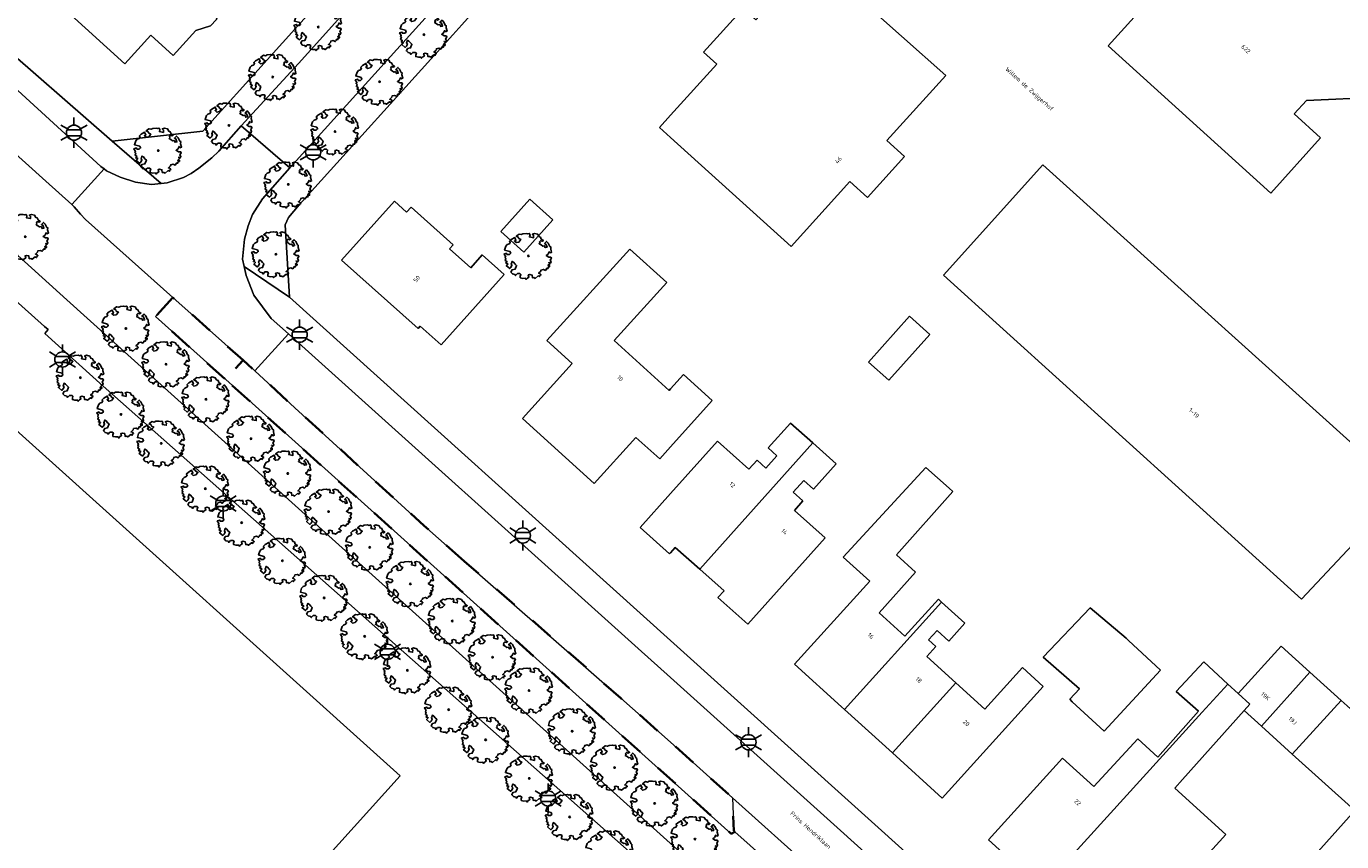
# Model space of a CAD drawing. Extents: x 105780 to 185197, y 477999 to 525027.
# Tile 397 of 562: x 107946 to 108056, y 479484 to 479552. Entities that reach past the tile are written whole.
import ezdxf
from ezdxf.enums import TextEntityAlignment as Align

# ---------------------------------------------------------------- set-up
doc = ezdxf.new("R2010")
doc.units = 0
doc.linetypes.add('XX-HIDDEN', pattern=[4, 2, -2])
for name, color, linetype, lineweight in [('B-GV-GR-BOOM-S', 252, 'Continuous', 25), ('B-GV-GR-MATERIAALGRENS-G', 252, 'XX-HIDDEN', 35), ('B-RO-IE-MEUBILAIR_WEGMEUBILAIR-S', 252, 'Continuous', 25), ('B-XX-KG-KADASTRAAL_BEBOUWING-G', 252, 'Continuous', 20), ('B1-WE-OG-BEBOUWING-T18', 7, 'Continuous', 18), ('B1-WE-OG-TERREIN_ERF-GV', 252, 'Continuous', 18), ('B1-WE-OG-TOPOGRAFIE-T18', 10, 'Continuous', 18), ('B1-WE-VH-VERHARDING_BETONSTRAATSTEEN-GV', 252, 'Continuous', 18), ('B1-WE-VH-VERHARDING_OPEN-GV', 252, 'Continuous', 18), ('B1-WE-VH-VERHARDING_STRAATBAKSTEEN-GV', 252, 'Continuous', 18), ('B1-WE-VH-VERHARDING_TEGEL-GV', 252, 'Continuous', 18)]:
    doc.layers.add(name, color=color, linetype=linetype, lineweight=lineweight)
doc.styles.add('NLCS-ISO', font='NLCS-ISO.ttf')
doc.styles.add('NLCS-ISO-M200-T18', font='NLCS-ISO.ttf', dxfattribs={"height": 0.36})

# ---------------------------------------------------------------- blocks, each defined once
blk = doc.blocks.new('B-SIE-WEG_LICHTMAST-SO')
at = {"ltscale": 0.1}
for p, q in [((0, 1.27), (0, 2.53)), ((-1.1, 0.63), (-2.19, 1.27)), ((1.1, 0.63), (2.19, 1.27)), ((-1.1, -0.63), (-2.19, -1.27)), ((0, -1.27), (0, -2.53)), ((1.1, -0.63), (2.19, -1.27))]:
    blk.add_line(p, q, dxfattribs=at)
at = {"flags": 128}
for points in [[(-1.16, 0.5), (1.16, 0.5)], [(-1.16, -0.5), (1.16, -0.5)]]:
    blk.add_lwpolyline(points, dxfattribs=at)
at = {"ltscale": 0.1}
blk.add_circle((0, 0), 1.27, dxfattribs=at)
at = {"style": 'NLCS-ISO'}
blk.add_attdef('TYPE', text='', height=1.8, dxfattribs=at).set_placement((0, 2.53), align=Align.BOTTOM_CENTER)
blk = doc.blocks.new('B-SGR-BOOM_06')
at = {"linetype": 'Continuous', "flags": 128}
blk.add_lwpolyline([(1.08, 1.41), (1.01, 1.58), (0.88, 1.63), (0.78, 1.81), (0.51, 1.88), (0.34, 1.81), (0.44, 1.71), (0.43, 1.52), (0.09, 1.59), (0.14, 1.73), (0.07, 1.88), (-0.06, 1.84), (-0.19, 1.88), (-0.46, 1.86), (-0.6, 1.79), (-0.78, 1.83), (-1.02, 1.64), (-0.85, 1.56), (-0.8, 1.46), (-0.63, 1.37), (-0.8, 1.16), (-1.02, 1.11), (-1.17, 1.24), (-1.05, 1.29), (-1.15, 1.54), (-1.45, 1.37), (-1.6, 1.21), (-1.52, 1.14), (-1.6, 1.01), (-1.77, 0.94), (-1.89, 0.82), (-2, 0.49), (-1.55, 0.37), (-1.48, 0.22), (-1.6, 0.12), (-1.8, 0.12), (-1.84, 0.22), (-2.04, 0.15), (-1.9, -0.07), (-1.97, -0.15), (-1.89, -0.22), (-1.95, -0.4), (-1.81, -0.47), (-1.89, -0.62), (-1.77, -0.64), (-1.72, -0.68), (-1.85, -0.84), (-1.57, -1.07), (-1.47, -0.97), (-1.38, -0.79), (-1.45, -0.7), (-1.37, -0.47), (-1.25, -0.54), (-1.12, -0.7), (-1, -0.8), (-1.12, -1.12), (-1.37, -1.17), (-1.47, -1.36), (-1.33, -1.51), (-1.13, -1.56), (-1.11, -1.61), (-1.08, -1.66), (-0.93, -1.49), (-0.73, -1.49), (-0.63, -1.56), (-0.68, -1.71), (-0.68, -1.84), (-0.46, -1.89), (-0.24, -1.88), (-0.19, -1.98), (-0.09, -1.86), (0.04, -1.79), (-0.02, -1.6), (0.11, -1.56), (0.31, -1.61), (0.34, -1.84), (0.46, -1.83), (0.58, -1.89), (0.83, -1.69), (0.95, -1.74), (0.93, -1.66), (1.06, -1.59), (0.96, -1.49), (0.85, -1.46), (1.03, -1.29), (1.05, -1.19), (1.26, -1.14), (1.42, -1.22), (1.51, -1.12), (1.51, -1.05), (1.65, -1.05), (1.65, -0.95), (1.78, -0.91), (1.78, -0.82), (1.63, -0.82), (1.82, -0.64), (1.7, -0.57), (1.85, -0.62), (1.9, -0.5), (1.82, -0.37), (1.93, -0.18), (1.87, -0.1), (1.7, -0.1), (1.5, 0.03), (1.63, 0.12), (1.75, 0.34), (1.82, 0.24), (1.95, 0.29), (1.87, 0.57), (1.88, 0.75), (1.8, 0.79), (1.67, 1.06), (1.53, 1.21), (1.35, 1.04), (1.47, 0.97), (1.57, 0.72), (1.41, 0.69), (1.33, 0.85), (1.2, 0.82), (1.06, 0.92), (0.9, 1.01), (0.98, 1.07), (0.93, 1.17), (1.01, 1.27), (1.15, 1.22), (1.26, 1.29)], close=True, dxfattribs=at)
blk.add_circle((0, 0), 0.06)
at = {"style": 'NLCS-ISO'}
blk.add_attdef('SOORT', text='', height=0.3, dxfattribs=at).set_placement((0, -0.36), align=Align.TOP_CENTER)

msp = doc.modelspace()

# ---------------------------------------------------------------- linework, layer by layer
at = {"layer": 'B-GV-GR-MATERIAALGRENS-G', "flags": 128}
for points in [[(107958.222, 479529.459), (107956.777, 479527.848), (107962.664, 479522.561), (107964.122, 479524.184)], [(107982.69, 479507.337), (107979.311, 479510.289), (107968.474, 479520.2), (107965.102, 479523.287), (107964.122, 479524.184), (107962.664, 479522.561), (108005.104, 479484.445), (108005.409, 479484.6), (108005.307, 479484.69), (108005.215, 479487.458), (108000, 479492.142), (107995.828, 479495.821), (107991.087, 479500)]]:
    msp.add_lwpolyline(points, close=True, dxfattribs=at)
at = {"layer": 'B-XX-KG-KADASTRAAL_BEBOUWING-G', "flags": 128}
for points in [[(108068.084, 479550.939), (108058.926, 479559.237), (108057.593, 479557.766), (108055.553, 479559.615), (108056.883, 479561.083), (108047.767, 479569.344), (108043.455, 479564.585), (108045.786, 479562.472), (108044.112, 479560.624), (108044.389, 479554.609), (108043.025, 479553.103), (108040.822, 479555.099), (108036.726, 479550.58), (108050.374, 479538.213), (108054.568, 479542.842), (108052.346, 479544.855), (108053.374, 479545.989), (108059.499, 479546.272), (108061.353, 479548.318), (108063.745, 479546.15)], [(107962.712, 479554.67), (107955.981, 479560.775), (107949.348, 479553.462), (107954.19, 479549.071), (107956.373, 479551.478), (107958.263, 479549.764), (107960.164, 479551.86), (107961.397, 479552.254), (107961.888, 479552.791), (107962.16, 479554.061)], [(108023.102, 479548.067), (108011.943, 479558.02), (108007.164, 479552.742), (108006.104, 479553.701), (108002.782, 479550.032), (108003.879, 479549.038), (108000, 479544.753), (107999.069, 479543.725), (108000, 479542.882), (108010.114, 479533.724), (108015.047, 479539.172), (108016.53, 479537.83), (108019.651, 479541.277), (108018.168, 479542.619)], [(108052.968, 479504.132), (108061.554, 479513.269), (108031.261, 479540.592), (108022.905, 479531.314)], [(107985.764, 479534.984), (107987.703, 479533.253), (107990.134, 479535.975), (107988.195, 479537.707)], [(107986.038, 479531.388), (107984.197, 479533.031), (107983.232, 479531.951), (107981.452, 479533.541), (107981.759, 479533.884), (107978.222, 479537.044), (107977.847, 479536.624), (107976.821, 479537.54), (107972.397, 479532.586), (107978.826, 479526.844), (107979.001, 479527.04), (107980.756, 479525.473)], [(107997.096, 479517.688), (107999.111, 479515.916), (108000, 479516.907), (108003.493, 479520.801), (108001.104, 479522.996), (108000, 479521.776), (107999.883, 479521.647), (107995.274, 479525.829), (107999.69, 479530.697), (107996.59, 479533.509), (107989.624, 479525.831), (107991.742, 479523.91), (107987.567, 479519.309), (107993.601, 479513.835)], [(108011.941, 479517.25), (108010.075, 479518.917), (108008.202, 479516.821), (108008.928, 479516.172), (108008.003, 479515.137), (108007.267, 479515.795), (108006.586, 479515.033), (108003.93, 479517.406), (108000, 479513.008), (107997.451, 479510.155), (107999.925, 479507.945), (108000, 479508.029), (108000.403, 479508.48), (108002.459, 479506.642)], [(108011.941, 479517.25), (108002.459, 479506.642), (108004.49, 479504.827), (108003.984, 479504.261), (108006.483, 479502.028), (108012.976, 479509.294), (108010.409, 479511.588), (108011.117, 479512.38), (108010.302, 479513.108), (108011.183, 479514.094), (108012.008, 479513.356), (108013.913, 479515.487)], [(108018.955, 479507.856), (108023.702, 479513.158), (108023.39, 479513.44), (108021.417, 479515.171), (108014.484, 479507.671), (108016.731, 479505.641), (108010.414, 479498.671), (108014.365, 479495.09), (108014.592, 479494.884), (108022.753, 479503.889), (108022.49, 479504.128), (108019.677, 479501.024), (108017.502, 479502.995), (108020.576, 479506.387)], [(108023.945, 479497.105), (108021.503, 479499.319), (108022.258, 479500.152), (108021.642, 479500.71), (108022.369, 479501.513), (108023.355, 479500.619), (108024.71, 479502.115), (108022.753, 479503.889), (108014.592, 479494.884), (108018.621, 479491.233)], [(108038.429, 479500.671), (108038.23, 479500.854), (108035.219, 479503.408), (108031.287, 479499.263), (108034.32, 479496.614), (108033.506, 479495.731), (108033.725, 479495.529), (108036.396, 479493.066), (108041.119, 479498.189)], [(108053.657, 479498.018), (108051.248, 479500.195), (108047.644, 479496.205), (108048.609, 479495.31), (108048.142, 479494.796), (108049.59, 479493.486)], [(108023.945, 479497.105), (108018.621, 479491.233), (108022.8, 479487.445), (108031.29, 479496.812), (108029.547, 479498.392), (108026.381, 479494.898)], [(108044.631, 479494.65), (108046.776, 479497.01), (108044.754, 479498.887), (108042.444, 479496.397), (108044.32, 479494.745), (108040.906, 479490.87), (108039.216, 479492.402), (108035.527, 479488.415), (108032.897, 479490.798), (108026.681, 479483.939), (108029.059, 479481.784), (108029.563, 479482.339), (108031.687, 479480.414)], [(108056.291, 479495.636), (108053.657, 479498.018), (108049.59, 479493.486), (108052.186, 479491.138)], [(108042.33, 479488.273), (108042.98, 479488.99), (108048.142, 479494.796), (108048.609, 479495.31), (108047.644, 479496.205), (108046.776, 479497.01), (108044.631, 479494.65), (108031.687, 479480.414), (108033.823, 479478.478), (108033.337, 479477.941), (108035.852, 479475.662), (108038.604, 479478.699), (108040.178, 479477.272), (108046.618, 479484.4)], [(108052.186, 479491.138), (108057.432, 479486.393), (108061.525, 479490.912), (108056.795, 479495.181), (108056.291, 479495.636)]]:
    msp.add_lwpolyline(points, close=True, dxfattribs=at)
msp.add_lwpolyline([(107969.592, 479480.736), (107977.307, 479489.304), (107945.041, 479518.359), (107942.521, 479515.561), (107936.175, 479521.275), (107936.39, 479521.514), (107935.945, 479521.914), (107935.826, 479521.782), (107933.593, 479523.793), (107933.711, 479523.923), (107928.496, 479528.619), (107884.906, 479480.211)], dxfattribs=at)
at = {"layer": 'B1-WE-OG-TERREIN_ERF-GV', "flags": 128}
for points in [[(108073.021, 479558.164), (108037.312, 479590.237), (108025.984, 479600.345), (108025.961, 479600.32), (108022.338, 479596.353), (108006.301, 479578.502), (108002.057, 479573.935), (108000, 479571.722), (107996.948, 479568.437), (107982.474, 479552.32), (107981.728, 479551.49), (107968.819, 479537.229), (107967.928, 479536.158), (107967.668, 479535.546), (107968.025, 479529.483), (108000, 479500.677), (108031.224, 479472.547)], [(107942.739, 479551.62), (107953.141, 479542.577), (107960.751, 479543.407), (107976.942, 479561.396)], [(108029.059, 479481.784), (108026.681, 479483.939), (108032.897, 479490.798), (108035.527, 479488.415), (108039.216, 479492.402), (108040.906, 479490.87), (108044.32, 479494.745), (108042.444, 479496.397), (108044.754, 479498.887), (108046.776, 479497.01), (108047.644, 479496.205), (108051.248, 479500.195), (108053.657, 479498.018), (108056.291, 479495.636), (108056.795, 479495.181)], [(108043.679, 479471.018), (108057.432, 479486.393), (108052.186, 479491.138), (108049.59, 479493.486), (108048.142, 479494.796), (108042.98, 479488.99), (108042.33, 479488.273), (108046.618, 479484.4), (108040.178, 479477.272)]]:
    msp.add_lwpolyline(points, dxfattribs=at)
for points in [[(108068.084, 479550.939), (108063.745, 479546.15), (108061.353, 479548.318), (108059.499, 479546.272), (108053.374, 479545.989), (108052.346, 479544.855), (108054.568, 479542.842), (108050.374, 479538.213), (108036.726, 479550.58), (108040.822, 479555.099), (108043.025, 479553.103), (108044.389, 479554.609), (108044.112, 479560.624), (108045.786, 479562.472), (108043.455, 479564.585), (108047.767, 479569.344), (108056.883, 479561.083), (108055.553, 479559.615), (108057.593, 479557.766), (108058.926, 479559.237)], [(107962.554, 479568.022), (107967.444, 479563.587), (107965.321, 479561.246), (107967.162, 479559.576), (107965.162, 479557.37), (107964.958, 479556.152), (107964.492, 479555.613), (107963.286, 479555.302), (107962.712, 479554.67), (107962.16, 479554.061), (107961.888, 479552.791), (107961.397, 479552.254), (107960.164, 479551.86), (107958.263, 479549.764), (107956.373, 479551.478), (107954.19, 479549.071), (107949.348, 479553.462), (107955.981, 479560.775)], [(108023.102, 479548.067), (108018.168, 479542.619), (108019.651, 479541.277), (108016.53, 479537.83), (108015.047, 479539.172), (108010.114, 479533.724), (108000, 479542.882), (107999.069, 479543.725), (108000, 479544.753), (108003.879, 479549.038), (108002.782, 479550.032), (108006.104, 479553.701), (108007.164, 479552.742), (108011.943, 479558.02)], [(108052.968, 479504.132), (108022.905, 479531.314), (108031.261, 479540.592), (108061.554, 479513.269)], [(107985.764, 479534.984), (107988.195, 479537.707), (107990.134, 479535.975), (107987.703, 479533.253)], [(107986.038, 479531.388), (107980.756, 479525.473), (107979.001, 479527.04), (107978.826, 479526.844), (107972.397, 479532.586), (107976.821, 479537.54), (107977.847, 479536.624), (107978.222, 479537.044), (107981.759, 479533.884), (107981.452, 479533.541), (107983.232, 479531.951), (107984.197, 479533.031)], [(107997.096, 479517.688), (107993.601, 479513.835), (107987.567, 479519.309), (107991.742, 479523.91), (107989.624, 479525.831), (107996.59, 479533.509), (107999.69, 479530.697), (107995.274, 479525.829), (107999.883, 479521.647), (108000, 479521.776), (108001.104, 479522.996), (108003.493, 479520.801), (108000, 479516.907), (107999.111, 479515.916)], [(108018.319, 479522.505), (108016.615, 479524.028), (108020.059, 479527.882), (108021.763, 479526.359)], [(108018.319, 479522.505), (108021.763, 479526.359), (108020.059, 479527.882), (108016.615, 479524.028)], [(108011.941, 479517.25), (108013.913, 479515.487), (108012.008, 479513.356), (108011.183, 479514.094), (108010.302, 479513.108), (108011.117, 479512.38), (108010.409, 479511.588), (108012.976, 479509.294), (108006.483, 479502.028), (108003.984, 479504.261), (108004.49, 479504.827), (108002.459, 479506.642), (108000.403, 479508.48), (108000, 479508.029), (107999.925, 479507.945), (107997.451, 479510.155), (108000, 479513.008), (108003.93, 479517.406), (108006.586, 479515.033), (108007.267, 479515.795), (108008.003, 479515.137), (108008.928, 479516.172), (108008.202, 479516.821), (108010.075, 479518.917)], [(108018.955, 479507.856), (108020.576, 479506.387), (108017.502, 479502.995), (108019.677, 479501.024), (108022.49, 479504.128), (108022.753, 479503.889), (108024.71, 479502.115), (108023.355, 479500.619), (108022.369, 479501.513), (108021.642, 479500.71), (108022.258, 479500.152), (108021.503, 479499.319), (108023.945, 479497.105), (108026.381, 479494.898), (108029.547, 479498.392), (108031.29, 479496.812), (108022.8, 479487.445), (108018.621, 479491.233), (108014.592, 479494.884), (108014.365, 479495.09), (108010.414, 479498.671), (108016.731, 479505.641), (108014.484, 479507.671), (108021.417, 479515.171), (108023.39, 479513.44), (108023.702, 479513.158)], [(108038.429, 479500.671), (108041.119, 479498.189), (108036.396, 479493.066), (108033.725, 479495.529), (108033.506, 479495.731), (108034.32, 479496.614), (108031.287, 479499.263), (108035.219, 479503.408), (108038.23, 479500.854)]]:
    msp.add_lwpolyline(points, close=True, dxfattribs=at)
at = {"layer": 'B1-WE-VH-VERHARDING_BETONSTRAATSTEEN-GV', "flags": 128}
msp.add_lwpolyline([(108020.376, 479606.343), (108015.315, 479600.904), (108009.465, 479594.474), (108000, 479583.848), (107994.498, 479577.671), (107987.025, 479569.371), (107968.775, 479549.1), (107963.978, 479543.852), (107968.042, 479540.343), (108000, 479575.676), (108012.583, 479589.545), (108022.799, 479600.572), (108024.039, 479602.009)], dxfattribs=at)
for points in [[(107943.539, 479548.32), (107920.237, 479569.095), (107891.369, 479594.94), (107883.913, 479601.541), (107881.275, 479598.642), (107885.365, 479595.001), (107890.916, 479590.022), (107906.907, 479575.677), (107928.206, 479556.627), (107930.215, 479554.83), (107934.133, 479551.303), (107947.559, 479539.217), (107949.745, 479537.249), (107952.463, 479540.234), (107952.197, 479540.45)], [(107964.549, 479535.46), (107964.909, 479536.42), (107965.746, 479537.739), (107968.042, 479540.343), (107963.978, 479543.852), (107962.078, 479541.726), (107961.508, 479541.181), (107960.422, 479540.311), (107959.755, 479539.849), (107959.133, 479539.515), (107957.747, 479539.072), (107957.239, 479539.014), (107956.446, 479538.923), (107955.084, 479539.128), (107953.796, 479539.536), (107952.657, 479540.077), (107952.463, 479540.234), (107949.745, 479537.249), (107949.954, 479537.061), (107950.471, 479536.457), (107950.912, 479535.995), (107958.222, 479529.459), (107964.122, 479524.184), (107965.102, 479523.287), (107967.935, 479526.396), (107966.486, 479527.699), (107965.014, 479529.638), (107964.371, 479531.297), (107964.209, 479532.038), (107964.073, 479532.658), (107964.235, 479534.359)], [(107967.935, 479526.396), (107965.102, 479523.287), (107968.474, 479520.2), (107979.311, 479510.289), (107982.69, 479507.337), (107991.087, 479500), (107995.828, 479495.821), (108000, 479492.142), (108005.215, 479487.458), (108012.009, 479481.362), (108022.756, 479471.715), (108025.895, 479468.844), (108027.001, 479467.832), (108029.696, 479470.841), (108000, 479497.561), (107997.289, 479500)], [(108005.215, 479487.458), (108005.307, 479484.69), (108005.409, 479484.6), (108009.247, 479481.181), (108009.82, 479481.219), (108012.009, 479481.362)]]:
    msp.add_lwpolyline(points, close=True, dxfattribs=at)
at = {"layer": 'B1-WE-VH-VERHARDING_OPEN-GV', "flags": 128}
msp.add_lwpolyline([(108057.432, 479486.393), (108043.679, 479471.018), (108039.086, 479465.867), (108041.568, 479464.036), (108045.138, 479467.89), (108052.373, 479475.87), (108052.566, 479475.695), (108056.134, 479479.63), (108066.712, 479470.039)], dxfattribs=at)
at = {"layer": 'B1-WE-VH-VERHARDING_STRAATBAKSTEEN-GV', "flags": 128}
for points in [[(107962.664, 479522.561), (107956.777, 479527.848), (107958.222, 479529.459), (107950.912, 479535.995), (107950.471, 479536.457), (107949.954, 479537.061), (107949.745, 479537.249), (107947.559, 479539.217), (107934.133, 479551.303), (107930.661, 479551.205), (107928.089, 479548.381), (107930.842, 479545.902), (107945.774, 479532.459), (107949.343, 479529.246), (107955.011, 479524.143), (107956.688, 479522.633), (108026.683, 479459.616), (108027.522, 479460.553)], [(107869.212, 479444.014), (107926.093, 479392.946), (107936.251, 479383.852), (107944.457, 479376.517), (107952.213, 479376.942), (107955.568, 479380.641), (108020.491, 479452.703), (108024.923, 479457.651), (108014.483, 479467.077), (107952.371, 479522.011), (107947.485, 479526.442), (107947.766, 479526.768), (107947.47, 479527.03), (107942.289, 479531.628), (107932.548, 479540.468), (107928.9, 479543.745)], [(107884.906, 479480.211), (107928.496, 479528.619), (107933.711, 479523.923), (107933.593, 479523.793), (107935.826, 479521.782), (107935.945, 479521.914), (107936.39, 479521.514), (107936.175, 479521.275), (107942.521, 479515.561), (107945.041, 479518.359), (107977.307, 479489.304), (107969.592, 479480.736)], [(108027.113, 479467.729), (108027.001, 479467.832), (108025.895, 479468.844), (108024.258, 479467.098), (108009.543, 479480.366), (108009.558, 479480.411), (108009.82, 479481.219), (108009.247, 479481.181), (108005.409, 479484.6), (108005.104, 479484.445), (107962.664, 479522.561)]]:
    msp.add_lwpolyline(points, dxfattribs=at)
msp.add_lwpolyline([(107930.842, 479545.902), (107928.9, 479543.745), (107932.548, 479540.468), (107942.289, 479531.628), (107947.47, 479527.03), (107947.766, 479526.768), (107947.485, 479526.442), (107952.371, 479522.011), (108014.483, 479467.077), (108024.923, 479457.651), (108026.683, 479459.616), (107956.688, 479522.633), (107955.011, 479524.143), (107949.343, 479529.246), (107945.774, 479532.459)], close=True, dxfattribs=at)
at = {"layer": 'B1-WE-VH-VERHARDING_TEGEL-GV', "flags": 128}
for points in [[(108025.961, 479600.32), (108024.039, 479602.009), (108022.799, 479600.572), (108012.583, 479589.545), (108000, 479575.676), (107968.042, 479540.343), (107965.746, 479537.739), (107964.909, 479536.42), (107964.549, 479535.46), (107964.235, 479534.359), (107964.073, 479532.658), (107964.209, 479532.038), (107968.025, 479529.483), (107967.668, 479535.546), (107967.928, 479536.158), (107968.819, 479537.229), (107981.728, 479551.49), (107982.474, 479552.32), (107996.948, 479568.437), (108000, 479571.722), (108002.057, 479573.935), (108006.301, 479578.502), (108022.338, 479596.353)], [(107968.025, 479529.483), (107964.209, 479532.038), (107964.371, 479531.297), (107965.014, 479529.638), (107966.486, 479527.699), (107967.935, 479526.396), (107997.289, 479500), (108000, 479497.561), (108029.696, 479470.841), (108031.224, 479472.547), (108000, 479500.677)]]:
    msp.add_lwpolyline(points, close=True, dxfattribs=at)
for points in [[(107976.942, 479561.396), (107960.751, 479543.407), (107953.141, 479542.577), (107957.239, 479539.014), (107957.747, 479539.072), (107959.133, 479539.515), (107959.755, 479539.849), (107960.422, 479540.311), (107961.508, 479541.181), (107962.078, 479541.726), (107963.978, 479543.852), (107968.775, 479549.1), (107987.025, 479569.371)], [(107943.539, 479548.32), (107952.197, 479540.45), (107952.463, 479540.234), (107952.657, 479540.077), (107953.796, 479539.536), (107955.084, 479539.128), (107956.446, 479538.923), (107957.239, 479539.014), (107953.141, 479542.577), (107942.739, 479551.62)]]:
    msp.add_lwpolyline(points, dxfattribs=at)

# ---------------------------------------------------------------- block references
at = {"layer": 'B-GV-GR-BOOM-S', "linetype": 'Continuous', "lineweight": 0}
for p in [(107970.437, 479552.149), (107979.299, 479551.509), (107966.614, 479547.952), (107975.585, 479547.553), (107962.943, 479543.892), (107971.852, 479543.38), (107957.008, 479541.784), (107967.921, 479538.941), (107945.845, 479534.547), (107966.88, 479533.081), (107988.074, 479532.945), (107954.287, 479526.849), (107957.667, 479523.85), (107950.478, 479522.725), (107961.012, 479520.907), (107953.879, 479519.635), (107957.251, 479517.206), (107964.797, 479517.603), (107967.872, 479514.681), (107960.96, 479513.408), (107971.304, 479511.484), (107964.003, 479510.553), (107974.76, 479508.481), (107967.425, 479507.353), (107978.164, 479505.42), (107970.931, 479504.246), (107981.676, 479502.299), (107974.33, 479501.02), (107985.064, 479499.267), (107977.924, 479498.163), (107988.135, 479496.469), (107981.381, 479494.864), (107991.746, 479493.049), (107984.484, 479492.33), (107995.306, 479490.003), (107988.146, 479489.087), (107998.669, 479486.995), (107991.533, 479485.858), (108002.054, 479484.002), (107994.885, 479482.804)]:
    msp.add_blockref('B-SGR-BOOM_06', p, dxfattribs=at)
at = {"layer": 'B-RO-IE-MEUBILAIR_WEGMEUBILAIR-S', "xscale": 0.5, "yscale": 0.5, "zscale": 0.5}
for p in [(107949.934, 479543.281), (107970.01, 479541.633), (107968.874, 479526.329), (107948.961, 479524.251), (107962.464, 479512.168), (107987.605, 479509.478), (107976.256, 479499.717), (108006.551, 479492.127), (107989.737, 479487.402)]:
    msp.add_blockref('B-SIE-WEG_LICHTMAST-SO', p, dxfattribs=at)

# ---------------------------------------------------------------- texts
at = {"layer": 'B1-WE-OG-BEBOUWING-T18', "style": 'NLCS-ISO-M200-T18'}
for s, rotation, p in [('622', 317.9, (108048.287, 479550.298)), ('46', 48, (108014.085, 479540.985)), ('50', 47.5, (107978.7, 479531.007)), ('10', 316, (107995.775, 479522.675)), ('1-19', 317.9, (108043.938, 479519.751)), ('12', 318.2, (108005.189, 479513.734)), ('14', 318.2, (108009.556, 479509.803)), ('16', 317.8, (108016.807, 479501.061)), ('18', 317.8, (108020.838, 479497.357)), ('19K', 317.9, (108049.94, 479495.986)), ('20', 317.8, (108024.824, 479493.744)), ('19J', 317.9, (108052.211, 479493.933)), ('22', 317.8, (108034.168, 479487.082))]:
    msp.add_text(s, height=0.36, rotation=rotation, dxfattribs=at).set_placement(p, align=Align.MIDDLE)
at = {"layer": 'B1-WE-OG-TOPOGRAFIE-T18', "style": 'NLCS-ISO-M200-T18'}
for s, rotation, p in [('Willem de Zwijgerhof', 318.2, (108030.108, 479546.906)), ('Prins Hendriklaan', 317.8, (108011.763, 479484.767))]:
    msp.add_text(s, height=0.36, rotation=rotation, dxfattribs=at).set_placement(p, align=Align.MIDDLE)

doc.saveas('drawing.dxf')
